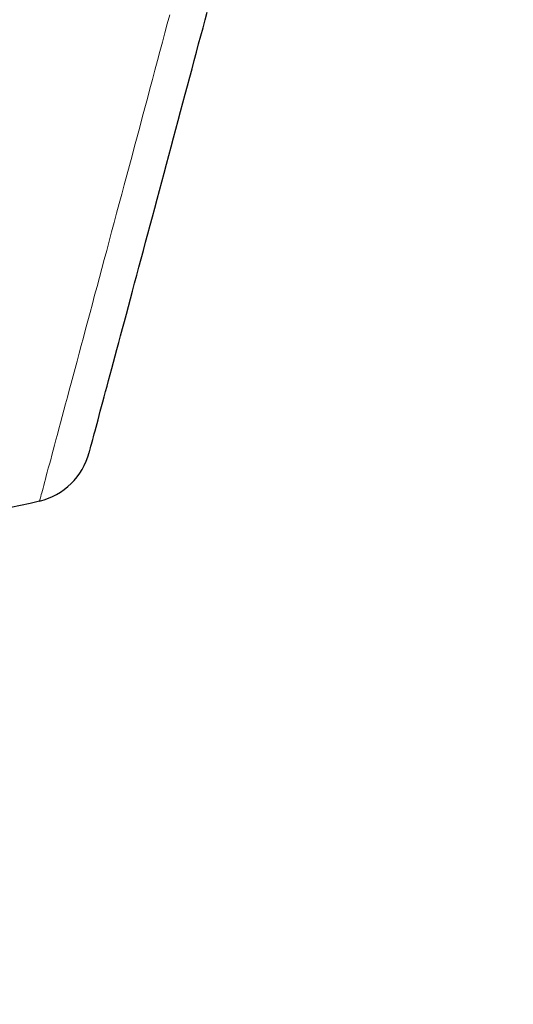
# Model space of a CAD drawing. Header units: millimetres. Extents: x 8 to 428, y 12 to 633.
# Tile 643 of 656: x 416.14 to 421.37, y 563.76 to 574.18. Entities that reach past the tile are written whole.
import ezdxf

# ---------------------------------------------------------------- set-up
doc = ezdxf.new("R2010")
doc.units = ezdxf.units.MM

msp = doc.modelspace()

# ---------------------------------------------------------------- linework, layer by layer
at = {"color": 8, "linetype": 'Continuous', "lineweight": 0, "flags": 128}
msp.add_lwpolyline([(417.735, 574.232), (417.709, 574.137), (417.683, 574.041), (417.657, 573.944), (417.631, 573.846), (417.605, 573.748), (417.578, 573.649), (417.552, 573.549), (417.525, 573.449), (417.498, 573.348), (417.471, 573.247), (417.444, 573.146), (417.416, 573.045), (417.389, 572.943), (417.362, 572.841), (417.335, 572.74), (417.307, 572.638), (417.28, 572.536), (417.253, 572.435), (417.226, 572.334), (417.199, 572.234), (417.172, 572.134), (417.146, 572.034), (417.119, 571.935), (417.093, 571.836), (417.067, 571.739), (417.041, 571.642), (417.015, 571.546), (416.989, 571.451), (416.964, 571.357), (416.939, 571.264), (416.915, 571.172), (416.891, 571.082), (416.867, 570.993), (416.843, 570.905), (416.82, 570.818), (416.797, 570.733), (416.775, 570.65), (416.753, 570.568), (416.731, 570.488), (416.71, 570.41), (416.69, 570.333), (416.67, 570.258), (416.65, 570.185), (416.631, 570.114), (416.613, 570.046), (416.595, 569.979), (416.577, 569.914), (416.561, 569.851), (416.544, 569.791), (416.529, 569.733), (416.514, 569.677), (416.5, 569.623), (416.486, 569.572), (416.473, 569.523), (416.46, 569.476), (416.448, 569.432), (416.437, 569.391), (416.427, 569.352), (416.417, 569.316), (416.408, 569.282), (416.4, 569.251), (416.392, 569.222), (416.385, 569.196), (416.379, 569.173), (416.373, 569.153), (416.369, 569.135), (416.365, 569.12), (416.361, 569.107), (416.359, 569.098), (416.357, 569.091), (416.356, 569.087), (416.355, 569.085), (416.355, 569.085)], dxfattribs=at)
at = {"color": 7, "linetype": 'Continuous', "lineweight": 30, "flags": 128}
msp.add_lwpolyline([(416.882, 569.6), (416.882, 569.601), (416.884, 569.605), (416.885, 569.612), (416.888, 569.622), (416.891, 569.634), (416.895, 569.649), (416.9, 569.667), (416.906, 569.687), (416.912, 569.711), (416.919, 569.737), (416.926, 569.765), (416.935, 569.796), (416.944, 569.83), (416.954, 569.866), (416.964, 569.905), (416.975, 569.946), (416.987, 569.99), (416.999, 570.036), (417.012, 570.085), (417.026, 570.136), (417.04, 570.189), (417.055, 570.245), (417.07, 570.302), (417.086, 570.362), (417.103, 570.424), (417.12, 570.488), (417.138, 570.554), (417.156, 570.622), (417.175, 570.691), (417.194, 570.763), (417.213, 570.836), (417.234, 570.911), (417.254, 570.987), (417.275, 571.065), (417.296, 571.145), (417.318, 571.226), (417.34, 571.308), (417.362, 571.392), (417.385, 571.476), (417.408, 571.562), (417.431, 571.649), (417.455, 571.737), (417.479, 571.826), (417.503, 571.915), (417.527, 572.005), (417.551, 572.096), (417.576, 572.188), (417.6, 572.28), (417.625, 572.372), (417.65, 572.465), (417.675, 572.558), (417.7, 572.651), (417.725, 572.744), (417.75, 572.837), (417.775, 572.93), (417.8, 573.023), (417.824, 573.116), (417.849, 573.208), (417.874, 573.3), (417.898, 573.392), (417.923, 573.483), (417.947, 573.573), (417.971, 573.662), (417.995, 573.751), (418.018, 573.839), (418.041, 573.926), (418.064, 574.012), (418.087, 574.096), (418.11, 574.18), (418.132, 574.262)], dxfattribs=at)
msp.add_lwpolyline([(416.882, 569.6), (416.882, 569.601), (416.884, 569.605), (416.885, 569.612), (416.888, 569.622), (416.891, 569.634), (416.895, 569.649), (416.9, 569.667), (416.906, 569.687), (416.912, 569.711), (416.919, 569.737), (416.926, 569.765), (416.935, 569.796), (416.944, 569.83), (416.954, 569.866), (416.964, 569.905), (416.975, 569.946), (416.987, 569.99), (416.999, 570.036), (417.012, 570.085), (417.026, 570.136), (417.04, 570.189), (417.055, 570.245), (417.07, 570.302), (417.086, 570.362), (417.103, 570.424), (417.12, 570.488), (417.138, 570.554), (417.156, 570.622), (417.175, 570.691), (417.194, 570.763), (417.213, 570.836), (417.234, 570.911), (417.254, 570.987), (417.275, 571.065), (417.296, 571.145), (417.318, 571.226), (417.34, 571.308), (417.362, 571.392), (417.385, 571.476), (417.408, 571.562), (417.431, 571.649), (417.455, 571.737), (417.479, 571.826), (417.503, 571.915), (417.527, 572.005), (417.551, 572.096), (417.576, 572.188), (417.6, 572.28), (417.625, 572.372), (417.65, 572.465), (417.675, 572.558), (417.7, 572.651), (417.725, 572.744), (417.75, 572.837), (417.775, 572.93), (417.8, 573.023), (417.824, 573.116), (417.849, 573.208), (417.874, 573.3), (417.898, 573.392), (417.923, 573.483), (417.947, 573.573), (417.971, 573.662), (417.995, 573.751), (418.018, 573.839), (418.041, 573.926), (418.064, 574.012), (418.087, 574.096), (418.11, 574.18), (418.132, 574.262)], dxfattribs=at)
at = {"color": 7, "linetype": 'Continuous', "lineweight": 30}
for centre, radius, start, end in [((416.185, 569.786), 0.721, 283.6319, 344.9984), ((414.74, 575.747), 6.854, 269.7801, 283.6319)]:
    msp.add_arc(centre, radius, start, end, dxfattribs=at)
for points, knots in [([(420.014, 629.605), (420.013, 629.603), (420.012, 629.598), (419.971, 629.469), (419.878, 629.147), (419.722, 628.58), (419.496, 627.752), (419.199, 626.671), (418.825, 625.3), (418.411, 623.779), (417.977, 622.177), (417.546, 620.58), (417.051, 618.724), (416.485, 616.58), (415.861, 614.164), (415.153, 611.4), (414.372, 608.323), (413.526, 604.979), (412.674, 601.595), (411.818, 598.197), (410.68, 593.674), (409.252, 588.018), (407.536, 581.24), (405.82, 574.492), (404.104, 567.762), (402.412, 561.181), (400.749, 554.728), (399.115, 548.403), (397.707, 542.944), (396.524, 538.36), (395.567, 534.647), (394.615, 530.945), (394, 528.545), (393.692, 527.338)], [0, 0, 0, 0, 0.030104, 0.061035, 0.09217, 0.123409, 0.154679, 0.185995, 0.217455, 0.249147, 0.270468, 0.291994, 0.313775, 0.335843, 0.357877, 0.379688, 0.405541, 0.431088, 0.456365, 0.481427, 0.506312, 0.555772, 0.604988, 0.653967, 0.702726, 0.751547, 0.797345, 0.843352, 0.889543, 0.91688, 0.944369, 0.972053, 1, 1, 1, 1]), ([(421.375, 627.678), (421.374, 627.675), (421.373, 627.669), (421.334, 627.538), (421.245, 627.214), (421.106, 626.685), (420.924, 625.995), (420.712, 625.199), (420.454, 624.231), (420.147, 623.075), (419.803, 621.78), (419.426, 620.357), (419.021, 618.825), (418.598, 617.216), (418.17, 615.57), (417.752, 613.943), (417.307, 612.196), (416.787, 610.152), (416.191, 607.8), (415.519, 605.149), (414.832, 602.441), (414.136, 599.696), (413.432, 596.93), (412.489, 593.225), (411.3, 588.572), (409.865, 582.976), (408.424, 577.379), (406.979, 571.787), (405.532, 566.197), (404.155, 560.907), (402.852, 555.912), (401.624, 551.214), (400.397, 546.521), (399.325, 542.422), (398.409, 538.918), (397.647, 536.004), (396.892, 533.114), (396.146, 530.251), (395.665, 528.391), (395.424, 527.46)], [0, 0, 0, 0, 0.027802, 0.059104, 0.090443, 0.121803, 0.146902, 0.172005, 0.197113, 0.222239, 0.247392, 0.268376, 0.289385, 0.31042, 0.326215, 0.342014, 0.357809, 0.373592, 0.394608, 0.4156, 0.436565, 0.457508, 0.478426, 0.499323, 0.541077, 0.582794, 0.624472, 0.666101, 0.707702, 0.749322, 0.784323, 0.819351, 0.854402, 0.889475, 0.911535, 0.933614, 0.955715, 0.977839, 1, 1, 1, 1])]:
    msp.add_open_spline(points, degree=3, knots=knots, dxfattribs=at)
at = {"color": 8, "linetype": 'Continuous', "lineweight": 0}
msp.add_open_spline([(414.933, 568.895), (414.922, 568.857), (414.886, 568.732), (414.833, 568.565), (414.776, 568.397), (414.73, 568.28), (414.694, 568.21), (414.668, 568.189), (414.652, 568.216), (414.647, 568.29), (414.653, 568.412), (414.67, 568.581), (414.697, 568.798), (414.736, 569.059), (414.785, 569.361), (414.843, 569.699), (414.91, 570.07), (414.985, 570.472), (415.068, 570.9), (415.159, 571.352), (415.256, 571.822), (415.358, 572.307), (415.466, 572.801), (415.576, 573.298), (415.689, 573.795), (415.804, 574.288), (415.919, 574.772), (416.034, 575.242), (416.147, 575.694), (416.257, 576.121), (416.363, 576.52), (416.463, 576.886), (416.557, 577.218), (416.643, 577.512), (416.722, 577.765), (416.792, 577.976), (416.852, 578.14), (416.901, 578.255), (416.939, 578.322), (416.967, 578.342), (416.983, 578.315), (416.988, 578.24), (416.982, 578.12), (416.963, 577.95), (416.942, 577.793), (416.924, 577.68), (416.92, 577.654)], degree=3, knots=[0, 0, 0, 0, 0.0101112, 0.0334753, 0.0568175, 0.0801475, 0.1034856, 0.1268459, 0.1502349, 0.1736566, 0.1971188, 0.2206385, 0.2442356, 0.2677646, 0.2912067, 0.3145984, 0.3379649, 0.3613259, 0.3846998, 0.4081093, 0.4315772, 0.4550067, 0.4783874, 0.5017457, 0.5251011, 0.5484711, 0.5718764, 0.5953461, 0.6189116, 0.6424421, 0.6659108, 0.6893374, 0.7127303, 0.7360924, 0.7594269, 0.7827432, 0.8060621, 0.8294015, 0.8527721, 0.8761707, 0.8995829, 0.9229896, 0.9463742, 0.9697292, 0.9930617, 1, 1, 1, 1], dxfattribs=at)

doc.saveas('drawing.dxf')
